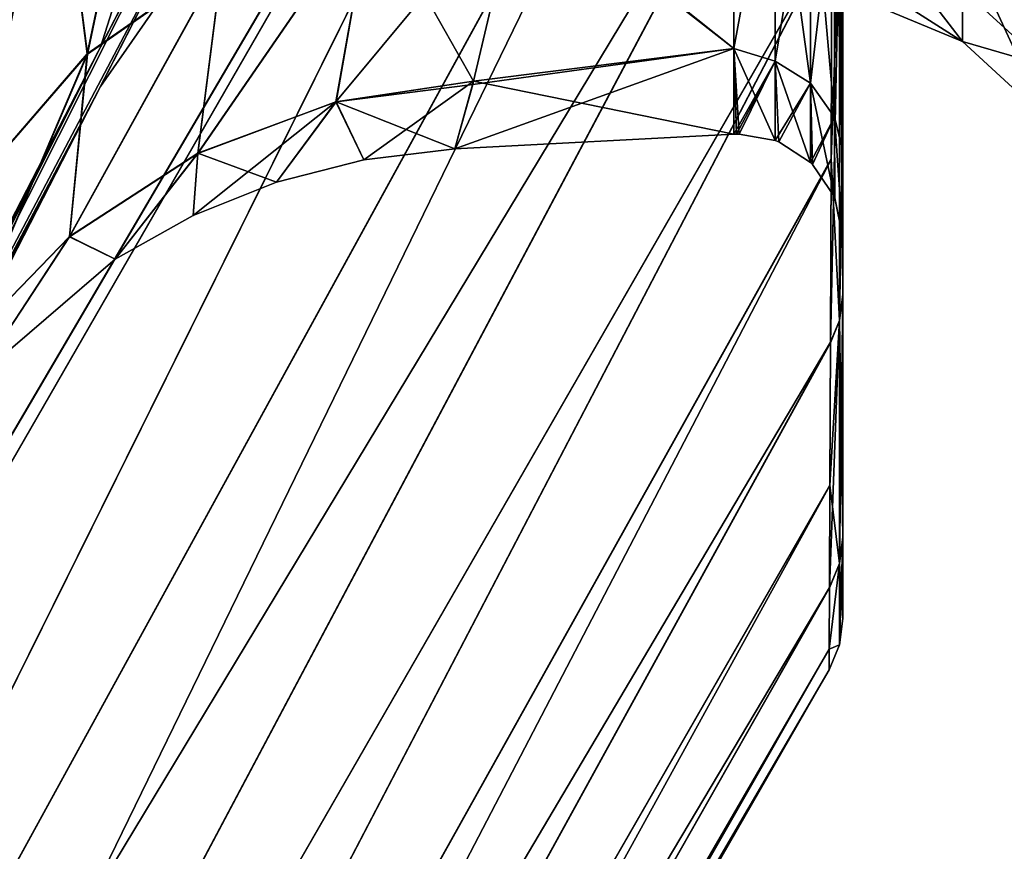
# Model space of a CAD drawing. Header units: millimetres. Extents: x -41 to 11, y -3 to 963.
# Tile 334 of 656: x -28.07 to -26.64, y 323.2 to 324.41. Entities that reach past the tile are written whole.
import ezdxf

# ---------------------------------------------------------------- set-up
doc = ezdxf.new("R2010")
doc.units = ezdxf.units.MM
doc.header["$LTSCALE"] = 65.185185
for name, color, linetype in [('2916', 7, 'CONTINUOUS'), ('2918', 7, 'CONTINUOUS'), ('2925', 7, 'CONTINUOUS'), ('2926', 7, 'CONTINUOUS'), ('2927', 7, 'CONTINUOUS'), ('2928', 7, 'CONTINUOUS'), ('2929', 7, 'CONTINUOUS'), ('3123', 7, 'CONTINUOUS'), ('3124', 7, 'CONTINUOUS'), ('3137', 7, 'CONTINUOUS'), ('3138', 7, 'CONTINUOUS'), ('3139', 7, 'CONTINUOUS'), ('3140', 7, 'CONTINUOUS'), ('3321', 7, 'CONTINUOUS'), ('3323', 7, 'CONTINUOUS'), ('3384', 7, 'CONTINUOUS'), ('3385', 7, 'CONTINUOUS'), ('690', 7, 'CONTINUOUS')]:
    doc.layers.add(name, color=color, linetype=linetype)

msp = doc.modelspace()

# ---------------------------------------------------------------- linework, layer by layer
at = {"layer": '2916', "linetype": 'Continuous'}
for points in [[(-26.875, 324.2721, 44.0753), (-26.875, 324.5929, 42.7166), (-26.875, 326.0663, 43.3242), (-26.875, 324.2721, 44.0753)], [(-26.875, 325.2144, 45.1304), (-26.875, 324.2721, 44.0753), (-26.875, 326.0663, 43.3242), (-26.875, 325.2144, 45.1304)], [(-26.875, 326.059, 58.6626), (-26.875, 324.0093, 56.5564), (-26.875, 325.2088, 56.8556), (-26.875, 326.059, 58.6626)], [(-26.875, 324.5932, 59.2845), (-26.875, 324.0093, 56.5564), (-26.875, 326.059, 58.6626), (-26.875, 324.5932, 59.2845)], [(-26.875, 324.5954, 47.0297), (-26.875, 324.0089, 45.4461), (-26.875, 325.2144, 45.1304), (-26.875, 324.5954, 47.0297)], [(-26.875, 324.0089, 45.4461), (-26.875, 324.2721, 44.0753), (-26.875, 325.2144, 45.1304), (-26.875, 324.0089, 45.4461)], [(-26.875, 325.2088, 56.8556), (-26.875, 324.0093, 56.5564), (-26.875, 324.5916, 54.9557), (-26.875, 325.2088, 56.8556)], [(-26.875, 323.657, 48.2145), (-26.875, 324.0089, 45.4461), (-26.875, 324.5954, 47.0297), (-26.875, 323.657, 48.2145)], [(-26.875, 324.2193, 48.9912), (-26.875, 323.657, 48.2145), (-26.875, 324.5954, 47.0297), (-26.875, 324.2193, 48.9912)], [(-26.875, 324.5916, 54.9557), (-26.875, 323.6573, 53.7891), (-26.875, 324.2174, 52.9941), (-26.875, 324.5916, 54.9557)], [(-26.875, 324.0093, 56.5564), (-26.875, 323.6573, 53.7891), (-26.875, 324.5916, 54.9557), (-26.875, 324.0093, 56.5564)], [(-26.875, 324.0919, 50.9845), (-26.875, 323.657, 48.2145), (-26.875, 324.2193, 48.9912), (-26.875, 324.0919, 50.9845)], [(-26.875, 323.5396, 51.002), (-26.875, 324.0919, 51), (-26.875, 324.2174, 52.9941), (-26.875, 323.5396, 51.002)], [(-26.875, 323.6573, 53.7891), (-26.875, 323.5396, 51.002), (-26.875, 324.2174, 52.9941), (-26.875, 323.6573, 53.7891)], [(-26.875, 323.5396, 51.002), (-26.875, 323.657, 48.2145), (-26.875, 324.0919, 51), (-26.875, 323.5396, 51.002)], [(-26.875, 324.0919, 50.9922), (-26.875, 323.657, 48.2145), (-26.875, 324.0919, 50.9845), (-26.875, 324.0919, 50.9922)], [(-26.875, 324.0919, 51), (-26.875, 323.657, 48.2145), (-26.875, 324.0919, 50.9922), (-26.875, 324.0919, 51)]]:
    msp.add_3dface(points, dxfattribs=at)
at = {"layer": '2918', "linetype": 'Continuous'}
for points in [[(-26.875, 324.0093, 56.5564), (-26.875, 324.5932, 59.2845), (-26.8799, 324.556, 59.2927), (-26.875, 324.0093, 56.5564)], [(-26.875, 324.5929, 42.7166), (-26.875, 324.2721, 44.0753), (-26.8799, 324.556, 42.7073), (-26.875, 324.5929, 42.7166)], [(-26.8929, 323.9395, 56.5691), (-26.8799, 324.556, 59.2927), (-26.8919, 324.2051, 57.9421), (-26.8929, 323.9395, 56.5691)], [(-26.8799, 323.9715, 56.5614), (-26.8799, 324.556, 59.2927), (-26.8929, 323.9395, 56.5691), (-26.8799, 323.9715, 56.5614)], [(-26.8919, 324.2051, 57.9421), (-26.8799, 324.556, 59.2927), (-26.8908, 324.5288, 59.3026), (-26.8919, 324.2051, 57.9421)], [(-26.8799, 324.556, 42.7073), (-26.8799, 323.9715, 45.4386), (-26.8919, 324.2059, 44.0544), (-26.8799, 324.556, 42.7073)], [(-26.8907, 324.5296, 42.6945), (-26.8799, 324.556, 42.7073), (-26.8919, 324.2059, 44.0544), (-26.8907, 324.5296, 42.6945)], [(-26.8799, 324.556, 42.7073), (-26.875, 324.2721, 44.0753), (-26.8799, 323.9715, 45.4386), (-26.8799, 324.556, 42.7073)], [(-26.8799, 323.9715, 56.5614), (-26.875, 324.0093, 56.5564), (-26.8799, 324.556, 59.2927), (-26.8799, 323.9715, 56.5614)], [(-26.875, 324.2721, 44.0753), (-26.875, 324.0089, 45.4461), (-26.8799, 323.9715, 45.4386), (-26.875, 324.2721, 44.0753)], [(-26.8919, 324.2059, 44.0544), (-26.8799, 323.9715, 45.4386), (-26.8928, 323.9401, 45.4273), (-26.8919, 324.2059, 44.0544)], [(-26.875, 323.6573, 53.7891), (-26.875, 324.0093, 56.5564), (-26.8799, 323.9715, 56.5614), (-26.875, 323.6573, 53.7891)], [(-26.8799, 323.9715, 45.4386), (-26.875, 324.0089, 45.4461), (-26.8799, 323.6192, 48.2094), (-26.8799, 323.9715, 45.4386)], [(-26.875, 324.0089, 45.4461), (-26.875, 323.657, 48.2145), (-26.8799, 323.6192, 48.2094), (-26.875, 324.0089, 45.4461)], [(-26.8799, 323.6192, 53.7906), (-26.8799, 323.9715, 56.5614), (-26.8942, 323.5841, 53.7948), (-26.8799, 323.6192, 53.7906)], [(-26.8942, 323.5841, 53.7948), (-26.8799, 323.9715, 56.5614), (-26.8936, 323.7324, 55.1859), (-26.8942, 323.5841, 53.7948)], [(-26.8936, 323.7324, 55.1859), (-26.8799, 323.9715, 56.5614), (-26.8929, 323.9395, 56.5691), (-26.8936, 323.7324, 55.1859)], [(-26.8928, 323.9401, 45.4273), (-26.8799, 323.9715, 45.4386), (-26.8936, 323.7328, 46.8108), (-26.8928, 323.9401, 45.4273)], [(-26.8799, 323.9715, 45.4386), (-26.8799, 323.6192, 48.2094), (-26.8936, 323.7328, 46.8108), (-26.8799, 323.9715, 45.4386)], [(-26.8799, 323.6192, 53.7906), (-26.875, 323.6573, 53.7891), (-26.8799, 323.9715, 56.5614), (-26.8799, 323.6192, 53.7906)], [(-26.8936, 323.7328, 46.8108), (-26.8799, 323.6192, 48.2094), (-26.8942, 323.5844, 48.2022), (-26.8936, 323.7328, 46.8108)], [(-26.875, 323.5396, 51.002), (-26.875, 323.6573, 53.7891), (-26.8799, 323.6192, 53.7906), (-26.875, 323.5396, 51.002)], [(-26.8799, 323.6192, 48.2094), (-26.875, 323.657, 48.2145), (-26.8799, 323.5015, 51), (-26.8799, 323.6192, 48.2094)], [(-26.875, 323.657, 48.2145), (-26.875, 323.5396, 51.002), (-26.8799, 323.5015, 51), (-26.875, 323.657, 48.2145)], [(-26.8799, 323.6192, 48.2094), (-26.8799, 323.5015, 51), (-26.8945, 323.4952, 49.5991), (-26.8799, 323.6192, 48.2094)], [(-26.8942, 323.5844, 48.2022), (-26.8799, 323.6192, 48.2094), (-26.8945, 323.4952, 49.5991), (-26.8942, 323.5844, 48.2022)], [(-26.8799, 323.5015, 51), (-26.8799, 323.6192, 53.7906), (-26.8945, 323.495, 52.3982), (-26.8799, 323.5015, 51)], [(-26.8945, 323.495, 52.3982), (-26.8799, 323.6192, 53.7906), (-26.8942, 323.5841, 53.7948), (-26.8945, 323.495, 52.3982)], [(-26.8799, 323.5015, 51), (-26.875, 323.5396, 51.002), (-26.8799, 323.6192, 53.7906), (-26.8799, 323.5015, 51)], [(-26.8945, 323.4952, 49.5991), (-26.8799, 323.5015, 51), (-26.8946, 323.4654, 50.9987), (-26.8945, 323.4952, 49.5991)], [(-26.8946, 323.4654, 50.9987), (-26.8799, 323.5015, 51), (-26.8945, 323.495, 52.3982), (-26.8946, 323.4654, 50.9987)]]:
    msp.add_3dface(points, dxfattribs=at)
at = {"layer": '2925', "linetype": 'Continuous'}
for points in [[(-29.4718, 321.4192, 69.6503), (-26.8865, 327.7176, 65.1589), (-29.4723, 324.4269, 70.3659), (-29.4718, 321.4192, 69.6503)], [(-29.1237, 322.0945, 68.9723), (-26.8865, 327.7176, 65.1589), (-29.4718, 321.4192, 69.6503), (-29.1237, 322.0945, 68.9723)], [(-27.7876, 324.6853, 66.3698), (-26.8865, 327.7176, 65.1589), (-29.1237, 322.0945, 68.9723), (-27.7876, 324.6853, 66.3698)]]:
    msp.add_3dface(points, dxfattribs=at)
at = {"layer": '2926', "linetype": 'Continuous'}
for points in [[(-27.7876, 324.6853, 66.3698), (-29.1237, 322.0945, 68.9723), (-27.7895, 324.6262, 66.3187), (-27.7876, 324.6853, 66.3698)], [(-27.7895, 324.6262, 66.3187), (-29.1237, 322.0945, 68.9723), (-27.9512, 324.3111, 66.6322), (-27.7895, 324.6262, 66.3187)], [(-27.9512, 324.3111, 66.6322), (-31.9258, 316.5864, 74.3854), (-29.1266, 322.0217, 68.9114), (-27.9512, 324.3111, 66.6322)], [(-27.9512, 324.3111, 66.6322), (-31.8599, 316.7848, 74.2997), (-31.9258, 316.5864, 74.3854), (-27.9512, 324.3111, 66.6322)], [(-30.5522, 319.3231, 71.7538), (-31.8599, 316.7848, 74.2997), (-27.9512, 324.3111, 66.6322), (-30.5522, 319.3231, 71.7538)], [(-29.4718, 321.4192, 69.6503), (-30.5522, 319.3231, 71.7538), (-27.9512, 324.3111, 66.6322), (-29.4718, 321.4192, 69.6503)], [(-29.1237, 322.0945, 68.9723), (-29.4718, 321.4192, 69.6503), (-27.9512, 324.3111, 66.6322), (-29.1237, 322.0945, 68.9723)]]:
    msp.add_3dface(points, dxfattribs=at)
at = {"layer": '2927', "linetype": 'Continuous'}
for points in [[(-26.8865, 325.8411, 38.7176), (-26.888, 325.348, 40.0237), (-29.4723, 320.6341, 35.4269), (-26.8865, 325.8411, 38.7176)], [(-29.4718, 321.3497, 32.4192), (-26.8865, 325.8411, 38.7176), (-29.4723, 320.6341, 35.4269), (-29.4718, 321.3497, 32.4192)], [(-26.8866, 325.8406, 63.2813), (-29.4717, 321.3496, 69.5808), (-29.4723, 320.6341, 66.5731), (-26.8866, 325.8406, 63.2813)], [(-26.8881, 325.3472, 61.9743), (-26.8866, 325.8406, 63.2813), (-29.4723, 320.6341, 66.5731), (-26.8881, 325.3472, 61.9743)], [(-29.1238, 322.0276, 33.0944), (-26.8865, 325.8411, 38.7176), (-29.4718, 321.3497, 32.4192), (-29.1238, 322.0276, 33.0944)], [(-26.8866, 325.8406, 63.2813), (-29.1266, 322.0217, 68.9114), (-29.4717, 321.3496, 69.5808), (-26.8866, 325.8406, 63.2813)], [(-26.8866, 325.8406, 63.2813), (-27.9512, 324.3111, 66.6322), (-29.1266, 322.0217, 68.9114), (-26.8866, 325.8406, 63.2813)], [(-27.7877, 324.63, 35.6851), (-26.8865, 325.8411, 38.7176), (-29.1238, 322.0276, 33.0944), (-27.7877, 324.63, 35.6851)], [(-26.8866, 325.8406, 63.2813), (-27.7895, 324.6262, 66.3187), (-27.9512, 324.3111, 66.6322), (-26.8866, 325.8406, 63.2813)], [(-26.888, 325.348, 40.0237), (-26.8894, 324.9106, 41.3501), (-29.4723, 320.6341, 35.4269), (-26.888, 325.348, 40.0237)], [(-29.4723, 320.044, 63.5164), (-26.8881, 325.3472, 61.9743), (-29.4723, 320.6341, 66.5731), (-29.4723, 320.044, 63.5164)], [(-26.8895, 324.9097, 60.6472), (-26.8881, 325.3472, 61.9743), (-29.4723, 320.044, 63.5164), (-26.8895, 324.9097, 60.6472)], [(-26.8894, 324.9106, 41.3501), (-26.8907, 324.5296, 42.6945), (-29.4723, 320.044, 38.4836), (-26.8894, 324.9106, 41.3501)], [(-29.4723, 320.6341, 35.4269), (-26.8894, 324.9106, 41.3501), (-29.4723, 320.044, 38.4836), (-29.4723, 320.6341, 35.4269)], [(-26.8908, 324.5288, 59.3026), (-26.8895, 324.9097, 60.6472), (-29.4723, 320.044, 63.5164), (-26.8908, 324.5288, 59.3026)], [(-26.8907, 324.5296, 42.6945), (-26.8919, 324.2059, 44.0544), (-29.4723, 319.5817, 41.5787), (-26.8907, 324.5296, 42.6945)], [(-29.4723, 320.044, 38.4836), (-26.8907, 324.5296, 42.6945), (-29.4723, 319.5817, 41.5787), (-29.4723, 320.044, 38.4836)], [(-26.8919, 324.2051, 57.9421), (-26.8908, 324.5288, 59.3026), (-29.4723, 319.5817, 60.4213), (-26.8919, 324.2051, 57.9421)], [(-29.4723, 319.5817, 60.4213), (-26.8908, 324.5288, 59.3026), (-29.4723, 320.044, 63.5164), (-29.4723, 319.5817, 60.4213)], [(-26.8919, 324.2059, 44.0544), (-26.8928, 323.9401, 45.4273), (-29.4723, 319.5817, 41.5787), (-26.8919, 324.2059, 44.0544)], [(-26.8929, 323.9395, 56.5691), (-26.8919, 324.2051, 57.9421), (-29.4723, 319.2496, 57.2971), (-26.8929, 323.9395, 56.5691)], [(-29.4723, 319.2496, 57.2971), (-26.8919, 324.2051, 57.9421), (-29.4723, 319.5817, 60.4213), (-29.4723, 319.2496, 57.2971)], [(-26.8928, 323.9401, 45.4273), (-26.8936, 323.7328, 46.8108), (-29.4723, 319.2496, 44.7029), (-26.8928, 323.9401, 45.4273)], [(-29.4723, 319.5817, 41.5787), (-26.8928, 323.9401, 45.4273), (-29.4723, 319.2496, 44.7029), (-29.4723, 319.5817, 41.5787)], [(-26.8936, 323.7324, 55.1859), (-26.8929, 323.9395, 56.5691), (-29.4723, 319.2496, 57.2971), (-26.8936, 323.7324, 55.1859)], [(-26.8936, 323.7328, 46.8108), (-26.8942, 323.5844, 48.2022), (-29.4723, 319.2496, 44.7029), (-26.8936, 323.7328, 46.8108)], [(-26.8942, 323.5841, 53.7948), (-26.8936, 323.7324, 55.1859), (-29.4723, 319.0497, 54.1534), (-26.8942, 323.5841, 53.7948)], [(-29.4723, 319.0497, 54.1534), (-26.8936, 323.7324, 55.1859), (-29.4723, 319.2496, 57.2971), (-29.4723, 319.0497, 54.1534)], [(-26.8942, 323.5844, 48.2022), (-26.8945, 323.4952, 49.5991), (-29.4723, 319.0497, 47.8466), (-26.8942, 323.5844, 48.2022)], [(-29.4723, 319.2496, 44.7029), (-26.8942, 323.5844, 48.2022), (-29.4723, 319.0497, 47.8466), (-29.4723, 319.2496, 44.7029)], [(-26.8945, 323.495, 52.3982), (-26.8942, 323.5841, 53.7948), (-29.4723, 319.0497, 54.1534), (-26.8945, 323.495, 52.3982)], [(-26.8945, 323.4952, 49.5991), (-26.8946, 323.4654, 50.9987), (-29.4723, 319.0497, 47.8466), (-26.8945, 323.4952, 49.5991)], [(-26.8946, 323.4654, 50.9987), (-26.8945, 323.495, 52.3982), (-29.4723, 318.9829, 51), (-26.8946, 323.4654, 50.9987)], [(-29.4723, 318.9829, 51), (-26.8945, 323.495, 52.3982), (-29.4723, 319.0497, 54.1534), (-29.4723, 318.9829, 51)], [(-29.4723, 319.0497, 47.8466), (-26.8946, 323.4654, 50.9987), (-29.4723, 318.9829, 51), (-29.4723, 319.0497, 47.8466)]]:
    msp.add_3dface(points, dxfattribs=at)
at = {"layer": '2928', "linetype": 'Continuous'}
for points in [[(-27.7877, 324.63, 35.6851), (-29.1238, 322.0276, 33.0944), (-27.7896, 324.6811, 35.626), (-27.7877, 324.63, 35.6851)], [(-27.7896, 324.6811, 35.626), (-29.1238, 322.0276, 33.0944), (-27.9512, 324.3678, 35.3111), (-27.7896, 324.6811, 35.626)], [(-27.9512, 324.3678, 35.3111), (-31.9258, 316.6146, 27.5865), (-29.1267, 322.0884, 33.0215), (-27.9512, 324.3678, 35.3111)], [(-27.9512, 324.3678, 35.3111), (-31.8598, 316.7005, 27.785), (-31.9258, 316.6146, 27.5865), (-27.9512, 324.3678, 35.3111)], [(-30.5522, 319.2462, 30.3231), (-31.8598, 316.7005, 27.785), (-27.9512, 324.3678, 35.3111), (-30.5522, 319.2462, 30.3231)], [(-29.4718, 321.3497, 32.4192), (-30.5522, 319.2462, 30.3231), (-27.9512, 324.3678, 35.3111), (-29.4718, 321.3497, 32.4192)], [(-29.1238, 322.0276, 33.0944), (-29.4718, 321.3497, 32.4192), (-27.9512, 324.3678, 35.3111), (-29.1238, 322.0276, 33.0944)]]:
    msp.add_3dface(points, dxfattribs=at)
at = {"layer": '2929', "linetype": 'Continuous'}
for points in [[(-26.8866, 327.7187, 36.8406), (-29.4717, 321.4192, 32.3496), (-29.4723, 324.4269, 31.6341), (-26.8866, 327.7187, 36.8406)], [(-26.8866, 327.7187, 36.8406), (-29.1267, 322.0884, 33.0215), (-29.4717, 321.4192, 32.3496), (-26.8866, 327.7187, 36.8406)], [(-26.8866, 327.7187, 36.8406), (-27.9512, 324.3678, 35.3111), (-29.1267, 322.0884, 33.0215), (-26.8866, 327.7187, 36.8406)], [(-26.8866, 327.7187, 36.8406), (-27.7896, 324.6811, 35.626), (-27.9512, 324.3678, 35.3111), (-26.8866, 327.7187, 36.8406)]]:
    msp.add_3dface(points, dxfattribs=at)
at = {"layer": '3123', "linetype": 'Continuous'}
for points in [[(-27.8602, 324.8788, 56.2524), (-27.9701, 324.3576, 54.5557), (-28.0167, 324.7221, 56.3128), (-27.8602, 324.8788, 56.2524)], [(-27.7742, 324.4948, 54.5159), (-27.9701, 324.3576, 54.5557), (-27.8602, 324.8788, 56.2524), (-27.7742, 324.4948, 54.5159)], [(-28.0167, 324.7221, 56.3128), (-28.1271, 324.1766, 54.6038), (-28.1296, 324.538, 56.381), (-28.0167, 324.7221, 56.3128)], [(-27.9701, 324.3576, 54.5557), (-28.1271, 324.1766, 54.6038), (-28.0167, 324.7221, 56.3128), (-27.9701, 324.3576, 54.5557)], [(-27.3413, 324.612, 54.4702), (-27.6097, 324.2885, 52.7525), (-27.558, 324.5794, 54.4871), (-27.3413, 324.612, 54.4702)], [(-27.4103, 324.3186, 52.7435), (-27.6097, 324.2885, 52.7525), (-27.3413, 324.612, 54.4702), (-27.4103, 324.3186, 52.7435)], [(-27.558, 324.5794, 54.4871), (-27.81, 324.2137, 52.7666), (-27.7742, 324.4948, 54.5159), (-27.558, 324.5794, 54.4871)], [(-27.6097, 324.2885, 52.7525), (-27.81, 324.2137, 52.7666), (-27.558, 324.5794, 54.4871), (-27.6097, 324.2885, 52.7525)], [(-27.7742, 324.4948, 54.5159), (-27.9959, 324.0931, 52.7854), (-27.9701, 324.3576, 54.5557), (-27.7742, 324.4948, 54.5159)], [(-27.81, 324.2137, 52.7666), (-27.9959, 324.0931, 52.7854), (-27.7742, 324.4948, 54.5159), (-27.81, 324.2137, 52.7666)], [(-27.9701, 324.3576, 54.5557), (-28.152, 323.9321, 52.808), (-28.1271, 324.1766, 54.6038), (-27.9701, 324.3576, 54.5557)], [(-27.9959, 324.0931, 52.7854), (-28.152, 323.9321, 52.808), (-27.9701, 324.3576, 54.5557), (-27.9959, 324.0931, 52.7854)], [(-27.4103, 324.3186, 52.7435), (-27.5694, 324.2047, 51), (-27.6097, 324.2885, 52.7525), (-27.4103, 324.3186, 52.7435)], [(-27.4374, 324.2205, 51), (-27.5694, 324.2047, 51), (-27.4103, 324.3186, 52.7435), (-27.4374, 324.2205, 51)], [(-27.6097, 324.2885, 52.7525), (-27.8165, 324.124, 51), (-27.81, 324.2137, 52.7666), (-27.6097, 324.2885, 52.7525)], [(-27.6959, 324.1724, 51), (-27.8165, 324.124, 51), (-27.6097, 324.2885, 52.7525), (-27.6959, 324.1724, 51)], [(-27.5694, 324.2047, 51), (-27.6959, 324.1724, 51), (-27.6097, 324.2885, 52.7525), (-27.5694, 324.2047, 51)], [(-27.81, 324.2137, 52.7666), (-27.93, 324.0604, 51), (-27.9959, 324.0931, 52.7854), (-27.81, 324.2137, 52.7666)], [(-27.8165, 324.124, 51), (-27.93, 324.0604, 51), (-27.81, 324.2137, 52.7666), (-27.8165, 324.124, 51)], [(-27.9959, 324.0931, 52.7854), (-28.1302, 323.8887, 51), (-28.152, 323.9321, 52.808), (-27.9959, 324.0931, 52.7854)], [(-27.93, 324.0604, 51), (-28.1302, 323.8887, 51), (-27.9959, 324.0931, 52.7854), (-27.93, 324.0604, 51)]]:
    msp.add_3dface(points, dxfattribs=at)
at = {"layer": '3124', "linetype": 'Continuous'}
for points in [[(-27.8601, 324.88, 45.7443), (-28.0166, 324.7232, 45.6839), (-27.9702, 324.3582, 47.4408), (-27.8601, 324.88, 45.7443)], [(-27.7742, 324.4955, 47.4807), (-27.8601, 324.88, 45.7443), (-27.9702, 324.3582, 47.4408), (-27.7742, 324.4955, 47.4807)], [(-28.0166, 324.7232, 45.6839), (-28.1295, 324.5391, 45.6156), (-28.1271, 324.1771, 47.3926), (-28.0166, 324.7232, 45.6839)], [(-27.9702, 324.3582, 47.4408), (-28.0166, 324.7232, 45.6839), (-28.1271, 324.1771, 47.3926), (-27.9702, 324.3582, 47.4408)], [(-27.3423, 324.6076, 47.5493), (-27.558, 324.5801, 47.5095), (-27.4101, 324.3189, 49.2534), (-27.3423, 324.6076, 47.5493)], [(-27.6096, 324.2889, 49.244), (-27.558, 324.5801, 47.5095), (-27.81, 324.2141, 49.2299), (-27.6096, 324.2889, 49.244)], [(-27.558, 324.5801, 47.5095), (-27.7742, 324.4955, 47.4807), (-27.81, 324.2141, 49.2299), (-27.558, 324.5801, 47.5095)], [(-27.4101, 324.3189, 49.2534), (-27.558, 324.5801, 47.5095), (-27.6096, 324.2889, 49.244), (-27.4101, 324.3189, 49.2534)], [(-27.81, 324.2141, 49.2299), (-27.7742, 324.4955, 47.4807), (-27.9959, 324.0933, 49.211), (-27.81, 324.2141, 49.2299)], [(-27.7742, 324.4955, 47.4807), (-27.9702, 324.3582, 47.4408), (-27.9959, 324.0933, 49.211), (-27.7742, 324.4955, 47.4807)], [(-27.9702, 324.3582, 47.4408), (-28.1271, 324.1771, 47.3926), (-28.152, 323.9323, 49.1884), (-27.9702, 324.3582, 47.4408)], [(-27.9959, 324.0933, 49.211), (-27.9702, 324.3582, 47.4408), (-28.152, 323.9323, 49.1884), (-27.9959, 324.0933, 49.211)], [(-27.4101, 324.3189, 49.2534), (-27.6096, 324.2889, 49.244), (-27.4115, 324.3137, 49.3004), (-27.4101, 324.3189, 49.2534)], [(-27.6096, 324.2889, 49.244), (-27.4374, 324.2205, 51), (-27.4115, 324.3137, 49.3004), (-27.6096, 324.2889, 49.244)], [(-27.6959, 324.1724, 51), (-27.6096, 324.2889, 49.244), (-27.81, 324.2141, 49.2299), (-27.6959, 324.1724, 51)], [(-27.6959, 324.1724, 51), (-27.5694, 324.2047, 51), (-27.6096, 324.2889, 49.244), (-27.6959, 324.1724, 51)], [(-27.5694, 324.2047, 51), (-27.4374, 324.2205, 51), (-27.6096, 324.2889, 49.244), (-27.5694, 324.2047, 51)], [(-27.93, 324.0604, 51), (-27.81, 324.2141, 49.2299), (-27.9959, 324.0933, 49.211), (-27.93, 324.0604, 51)], [(-27.93, 324.0604, 51), (-27.8165, 324.124, 51), (-27.81, 324.2141, 49.2299), (-27.93, 324.0604, 51)], [(-27.8165, 324.124, 51), (-27.6959, 324.1724, 51), (-27.81, 324.2141, 49.2299), (-27.8165, 324.124, 51)], [(-28.1302, 323.8887, 51), (-27.9959, 324.0933, 49.211), (-28.152, 323.9323, 49.1884), (-28.1302, 323.8887, 51)], [(-28.1302, 323.8887, 51), (-27.93, 324.0604, 51), (-27.9959, 324.0933, 49.211), (-28.1302, 323.8887, 51)]]:
    msp.add_3dface(points, dxfattribs=at)
at = {"layer": '3137', "linetype": 'Continuous'}
for points in [[(-27.0329, 324.366, 52.9749), (-27.3413, 324.612, 54.4702), (-27.0329, 324.7368, 54.9187), (-27.0329, 324.366, 52.9749)], [(-27.4103, 324.3186, 52.7435), (-27.3413, 324.612, 54.4702), (-27.0329, 324.366, 52.9749), (-27.4103, 324.3186, 52.7435)], [(-27.0329, 324.2417, 51), (-27.4103, 324.3186, 52.7435), (-27.0329, 324.366, 52.9749), (-27.0329, 324.2417, 51)], [(-27.4374, 324.2205, 51), (-27.4103, 324.3186, 52.7435), (-27.0329, 324.2417, 51), (-27.4374, 324.2205, 51)]]:
    msp.add_3dface(points, dxfattribs=at)
at = {"layer": '3138', "linetype": 'Continuous'}
for points in [[(-27.0329, 324.366, 52.9749), (-27.0329, 324.7368, 54.9187), (-26.9731, 324.6908, 54.7734), (-27.0329, 324.366, 52.9749)], [(-26.9731, 324.3476, 52.9005), (-27.0329, 324.366, 52.9749), (-26.9731, 324.6908, 54.7734), (-26.9731, 324.3476, 52.9005)], [(-26.9731, 324.3476, 52.9005), (-26.9731, 324.6908, 54.7734), (-26.9217, 324.3159, 52.9044), (-26.9731, 324.3476, 52.9005)], [(-26.9217, 324.3159, 52.9044), (-26.9731, 324.6908, 54.7734), (-26.9217, 324.6598, 54.781), (-26.9217, 324.3159, 52.9044)], [(-26.8871, 324.6116, 54.7929), (-26.8871, 324.2666, 52.9104), (-26.9217, 324.6598, 54.781), (-26.8871, 324.6116, 54.7929)], [(-26.8871, 324.2666, 52.9104), (-26.9217, 324.3159, 52.9044), (-26.9217, 324.6598, 54.781), (-26.8871, 324.2666, 52.9104)], [(-26.875, 324.5916, 54.9557), (-26.875, 324.2174, 52.9941), (-26.8871, 324.6116, 54.7929), (-26.875, 324.5916, 54.9557)], [(-26.8871, 324.6116, 54.7929), (-26.875, 324.2174, 52.9941), (-26.8871, 324.2666, 52.9104), (-26.8871, 324.6116, 54.7929)], [(-27.0329, 324.2417, 51), (-27.0329, 324.366, 52.9749), (-27.0289, 324.2419, 51), (-27.0329, 324.2417, 51)], [(-27.0289, 324.2419, 51), (-27.0329, 324.366, 52.9749), (-27.025, 324.2419, 51), (-27.0289, 324.2419, 51)], [(-27.025, 324.2419, 51), (-27.0329, 324.366, 52.9749), (-26.9731, 324.2327, 51), (-27.025, 324.2419, 51)], [(-26.9731, 324.2327, 51), (-27.0329, 324.366, 52.9749), (-26.9731, 324.3476, 52.9005), (-26.9731, 324.2327, 51)], [(-26.9731, 324.2327, 51), (-26.9731, 324.3476, 52.9005), (-26.9676, 324.2305, 51), (-26.9731, 324.2327, 51)], [(-26.9676, 324.2305, 51), (-26.9731, 324.3476, 52.9005), (-26.9217, 324.2007, 51), (-26.9676, 324.2305, 51)], [(-26.9217, 324.2007, 51), (-26.9731, 324.3476, 52.9005), (-26.9217, 324.3159, 52.9044), (-26.9217, 324.2007, 51)], [(-26.9217, 324.2007, 51), (-26.9217, 324.3159, 52.9044), (-26.9189, 324.198, 51), (-26.9217, 324.2007, 51)], [(-26.8871, 324.2666, 52.9104), (-26.8871, 324.151, 51), (-26.9217, 324.3159, 52.9044), (-26.8871, 324.2666, 52.9104)], [(-26.9217, 324.3159, 52.9044), (-26.8871, 324.151, 51), (-26.9189, 324.198, 51), (-26.9217, 324.3159, 52.9044)], [(-26.8871, 324.2666, 52.9104), (-26.875, 324.0919, 51), (-26.8864, 324.1493, 51), (-26.8871, 324.2666, 52.9104)], [(-26.875, 324.2174, 52.9941), (-26.875, 324.0919, 51), (-26.8871, 324.2666, 52.9104), (-26.875, 324.2174, 52.9941)], [(-26.8871, 324.151, 51), (-26.8871, 324.2666, 52.9104), (-26.8864, 324.1493, 51), (-26.8871, 324.151, 51)]]:
    msp.add_3dface(points, dxfattribs=at)
at = {"layer": '3139', "linetype": 'Continuous'}
for points in [[(-27.0329, 324.7366, 47.0819), (-27.0329, 324.3659, 49.0253), (-26.9731, 324.6908, 47.2266), (-27.0329, 324.7366, 47.0819)], [(-26.9731, 324.6908, 47.2266), (-27.0329, 324.3659, 49.0253), (-26.9731, 324.3476, 49.0995), (-26.9731, 324.6908, 47.2266)], [(-26.9731, 324.6908, 47.2266), (-26.9731, 324.3476, 49.0995), (-26.9217, 324.6598, 47.219), (-26.9731, 324.6908, 47.2266)], [(-26.9217, 324.6598, 47.219), (-26.9731, 324.3476, 49.0995), (-26.9217, 324.3159, 49.0956), (-26.9217, 324.6598, 47.219)], [(-26.8871, 324.6116, 47.2071), (-26.9217, 324.6598, 47.219), (-26.9217, 324.3159, 49.0956), (-26.8871, 324.6116, 47.2071)], [(-26.8871, 324.2666, 49.0896), (-26.8871, 324.6116, 47.2071), (-26.9217, 324.3159, 49.0956), (-26.8871, 324.2666, 49.0896)], [(-26.8871, 324.2666, 49.0896), (-26.875, 324.2193, 48.9912), (-26.8871, 324.6116, 47.2071), (-26.8871, 324.2666, 49.0896)], [(-26.875, 324.2193, 48.9912), (-26.875, 324.5954, 47.0297), (-26.8871, 324.6116, 47.2071), (-26.875, 324.2193, 48.9912)], [(-27.0329, 324.3659, 49.0253), (-27.0329, 324.2417, 51), (-26.9731, 324.3476, 49.0995), (-27.0329, 324.3659, 49.0253)], [(-27.0329, 324.2417, 51), (-27.0289, 324.2419, 51), (-26.9731, 324.3476, 49.0995), (-27.0329, 324.2417, 51)], [(-27.0289, 324.2419, 51), (-27.025, 324.2419, 51), (-26.9731, 324.3476, 49.0995), (-27.0289, 324.2419, 51)], [(-27.025, 324.2419, 51), (-26.9731, 324.2327, 51), (-26.9731, 324.3476, 49.0995), (-27.025, 324.2419, 51)], [(-26.9731, 324.3476, 49.0995), (-26.9731, 324.2327, 51), (-26.9217, 324.3159, 49.0956), (-26.9731, 324.3476, 49.0995)], [(-26.9731, 324.2327, 51), (-26.9676, 324.2305, 51), (-26.9217, 324.3159, 49.0956), (-26.9731, 324.2327, 51)], [(-26.9676, 324.2305, 51), (-26.9217, 324.2007, 51), (-26.9217, 324.3159, 49.0956), (-26.9676, 324.2305, 51)], [(-26.9217, 324.2007, 51), (-26.8871, 324.2666, 49.0896), (-26.9217, 324.3159, 49.0956), (-26.9217, 324.2007, 51)], [(-26.9217, 324.2007, 51), (-26.9189, 324.198, 51), (-26.8871, 324.2666, 49.0896), (-26.9217, 324.2007, 51)], [(-26.9189, 324.198, 51), (-26.8871, 324.151, 51), (-26.8871, 324.2666, 49.0896), (-26.9189, 324.198, 51)], [(-26.8871, 324.151, 51), (-26.875, 324.0919, 50.9845), (-26.8871, 324.2666, 49.0896), (-26.8871, 324.151, 51)], [(-26.875, 324.0919, 50.9845), (-26.875, 324.2193, 48.9912), (-26.8871, 324.2666, 49.0896), (-26.875, 324.0919, 50.9845)], [(-26.875, 324.0919, 50.9922), (-26.8871, 324.151, 51), (-26.8864, 324.1493, 51), (-26.875, 324.0919, 50.9922)], [(-26.875, 324.0919, 50.9922), (-26.875, 324.0919, 50.9845), (-26.8871, 324.151, 51), (-26.875, 324.0919, 50.9922)], [(-26.875, 324.0919, 51), (-26.875, 324.0919, 50.9922), (-26.8864, 324.1493, 51), (-26.875, 324.0919, 51)]]:
    msp.add_3dface(points, dxfattribs=at)
at = {"layer": '3140', "linetype": 'Continuous'}
for points in [[(-27.3423, 324.6076, 47.5493), (-27.0329, 324.3659, 49.0253), (-27.0329, 324.7366, 47.0819), (-27.3423, 324.6076, 47.5493)], [(-27.3423, 324.6076, 47.5493), (-27.4101, 324.3189, 49.2534), (-27.0329, 324.3659, 49.0253), (-27.3423, 324.6076, 47.5493)], [(-27.4115, 324.3137, 49.3004), (-27.4374, 324.2205, 51), (-27.0329, 324.3659, 49.0253), (-27.4115, 324.3137, 49.3004)], [(-27.4374, 324.2205, 51), (-27.0329, 324.2417, 51), (-27.0329, 324.3659, 49.0253), (-27.4374, 324.2205, 51)], [(-27.4101, 324.3189, 49.2534), (-27.4115, 324.3137, 49.3004), (-27.0329, 324.3659, 49.0253), (-27.4101, 324.3189, 49.2534)]]:
    msp.add_3dface(points, dxfattribs=at)
at = {"layer": '3321', "linetype": 'Continuous'}
for points in [[(9.125, 297.5, 93.5), (9.125, 382.5, 93.5), (-40.875, 297.5, 93.5), (9.125, 297.5, 93.5)], [(9.125, 382.5, 93.5), (-40.875, 382.5, 93.5), (-40.875, 297.5, 93.5), (9.125, 382.5, 93.5)]]:
    msp.add_3dface(points, dxfattribs=at)
at = {"layer": '3323', "linetype": 'Continuous'}
for points in [[(-40.875, 382.5, 8.5), (9.125, 297.5, 8.5), (-40.875, 297.5, 8.5), (-40.875, 382.5, 8.5)], [(9.125, 382.5, 8.5), (9.125, 297.5, 8.5), (-40.875, 382.5, 8.5), (9.125, 382.5, 8.5)]]:
    msp.add_3dface(points, dxfattribs=at)
at = {"layer": '3384', "linetype": 'Continuous'}
for points in [[(-40.875, 300.2, 90.8), (-40.875, 379.8, 90.8), (-15.675, 300.2, 90.8), (-40.875, 300.2, 90.8)], [(-40.875, 379.8, 90.8), (-15.675, 379.8, 90.8), (-15.675, 300.2, 90.8), (-40.875, 379.8, 90.8)]]:
    msp.add_3dface(points, dxfattribs=at)
at = {"layer": '3385', "linetype": 'Continuous'}
for points in [[(-15.675, 379.8, 11.2), (-40.875, 300.2, 11.2), (-15.675, 300.2, 11.2), (-15.675, 379.8, 11.2)], [(-40.875, 379.8, 11.2), (-40.875, 300.2, 11.2), (-15.675, 379.8, 11.2), (-40.875, 379.8, 11.2)]]:
    msp.add_3dface(points, dxfattribs=at)
at = {"layer": '690', "linetype": 'Continuous'}
for points in [[(-26.5803, 324.3411, 52.5821), (-26.5803, 324.646, 54.458), (-26.7013, 324.4521, 52.5709), (-26.5803, 324.3411, 52.5821)], [(-26.7013, 324.5279, 48.8044), (-26.7013, 324.3761, 50.6853), (-26.8515, 324.5721, 48.969), (-26.7013, 324.5279, 48.8044)], [(-26.8515, 324.5721, 48.969), (-26.7013, 324.3761, 50.6853), (-26.8515, 324.4723, 49.9824), (-26.8515, 324.5721, 48.969)], [(-26.5803, 324.4175, 48.7887), (-26.5803, 324.2646, 50.6831), (-26.7013, 324.5279, 48.8044), (-26.5803, 324.4175, 48.7887)], [(-26.7013, 324.5279, 48.8044), (-26.5803, 324.2646, 50.6831), (-26.7013, 324.3761, 50.6853), (-26.7013, 324.5279, 48.8044)], [(-26.8515, 324.4723, 49.9824), (-26.7013, 324.3761, 50.6853), (-26.8515, 324.439, 51.0001), (-26.8515, 324.4723, 49.9824)], [(-26.7013, 324.3761, 50.6853), (-26.7013, 324.4521, 52.5709), (-26.8515, 324.439, 51.0001), (-26.7013, 324.3761, 50.6853)], [(-26.7013, 324.3761, 50.6853), (-26.5803, 324.3411, 52.5821), (-26.7013, 324.4521, 52.5709), (-26.7013, 324.3761, 50.6853)], [(-26.5803, 324.2646, 50.6831), (-26.5803, 324.3411, 52.5821), (-26.7013, 324.3761, 50.6853), (-26.5803, 324.2646, 50.6831)]]:
    msp.add_3dface(points, dxfattribs=at)

doc.saveas('drawing.dxf')
